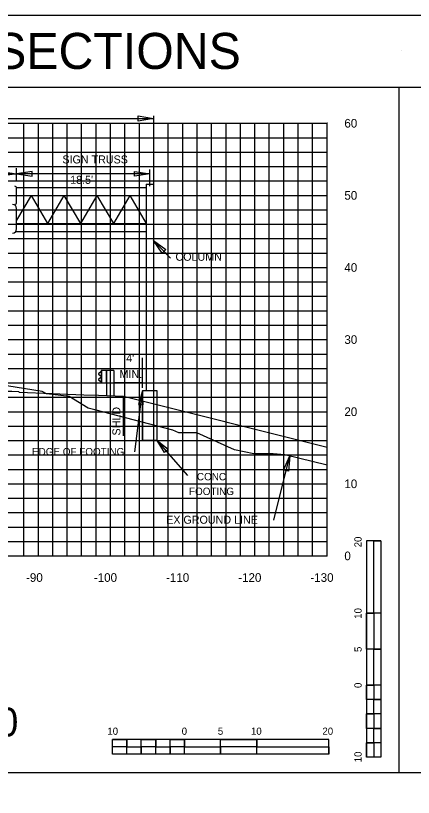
# Model space of a CAD drawing. Extents: x 1797809 to 2198143, y 249608 to 1237864.
# Drawn here: x 2195671.6 to 2195726.7, y 1237224.6 to 1237333 of the extents above; entities that cross this region are included whole.
import ezdxf

# ---------------------------------------------------------------- set-up
doc = ezdxf.new("R2010")
doc.units = 0
for name, color, linetype in [('10', 7, 'Continuous'), ('29', 7, 'Continuous'), ('3', 7, 'Continuous'), ('31', 7, 'Continuous'), ('60', 7, 'Continuous'), ('Default', 7, 'Continuous'), ('DESIGN - SHEET - Light Grid', 7, 'Continuous'), ('DESIGN - TRAFFIC CONTROL PERMANENT - Signs', 7, 'Continuous'), ('EPTEXT', 7, 'Continuous'), ('GSCOLORFILL', 7, 'Continuous'), ('GSDIMS', 7, 'Continuous'), ('GSSHT', 7, 'Continuous'), ('Level 1', 7, 'Continuous'), ('Level 33', 7, 'Continuous'), ('Level 45', 7, 'Continuous'), ('Level 55', 7, 'Continuous'), ('Level 61', 7, 'Continuous'), ('V7Level1', 7, 'Continuous')]:
    doc.layers.add(name, color=color, linetype=linetype)

# ---------------------------------------------------------------- blocks, each defined once
blk = doc.blocks.new('SC47208')
at = {"layer": '29'}
blk.add_line((0, 0), (0, 0), dxfattribs=at)

msp = doc.modelspace()

# ---------------------------------------------------------------- linework, layer by layer
at = {"layer": '29'}
for p, q in [((2195683.41, 1237283.68), (2195683.04, 1237283.38)), ((2195683.41, 1237283.83), (2195683.41, 1237282.08)), ((2195685.16, 1237283.83), (2195683.41, 1237283.83)), ((2195683.46, 1237283.83), (2195683.46, 1237282.08)), ((2195684.11, 1237283.83), (2195684.11, 1237282.08)), ((2195684.16, 1237283.83), (2195684.16, 1237280.3)), ((2195685.16, 1237283.83), (2195685.16, 1237280.26)), ((2195683.41, 1237282.88), (2195683.04, 1237282.58)), ((2195683.05, 1237283.31), (2195683.41, 1237283.02)), ((2195683.05, 1237282.51), (2195683.41, 1237282.23)), ((2195684.16, 1237282.08), (2195683.41, 1237282.08)), ((2195720.18, 1237260.19), (2195720.18, 1237230.19)), ((2195722.18, 1237260.19), (2195720.18, 1237260.19)), ((2195722.18, 1237260.19), (2195722.18, 1237250.19)), ((2195722.18, 1237260.19), (2195722.18, 1237230.19)), ((2195721.18, 1237250.19), (2195720.18, 1237250.19)), ((2195722.18, 1237250.19), (2195720.18, 1237250.19)), ((2195721.18, 1237250.19), (2195721.18, 1237245.19)), ((2195722.18, 1237245.19), (2195720.18, 1237245.19)), ((2195722.18, 1237245.19), (2195721.18, 1237245.19)), ((2195722.18, 1237245.19), (2195722.18, 1237240.19)), ((2195721.18, 1237240.19), (2195720.18, 1237240.19)), ((2195722.18, 1237240.19), (2195720.18, 1237240.19)), ((2195721.18, 1237240.19), (2195721.18, 1237238.19)), ((2195722.18, 1237238.19), (2195721.18, 1237238.19)), ((2195722.18, 1237238.19), (2195722.18, 1237236.19)), ((2195721.18, 1237236.19), (2195720.18, 1237236.19)), ((2195721.18, 1237236.19), (2195721.18, 1237234.19)), ((2195722.18, 1237234.19), (2195721.18, 1237234.19)), ((2195722.18, 1237234.19), (2195722.18, 1237232.19)), ((2195714.97, 1237232.63), (2195684.97, 1237232.63)), ((2195684.97, 1237230.63), (2195684.97, 1237232.63)), ((2195686.97, 1237231.63), (2195686.97, 1237232.63)), ((2195690.97, 1237231.63), (2195690.97, 1237232.63)), ((2195694.97, 1237231.63), (2195694.97, 1237232.63)), ((2195694.97, 1237230.63), (2195694.97, 1237232.63)), ((2195699.97, 1237230.63), (2195699.97, 1237232.63)), ((2195704.97, 1237231.63), (2195704.97, 1237232.63)), ((2195704.97, 1237230.63), (2195704.97, 1237232.63)), ((2195714.97, 1237230.63), (2195714.97, 1237232.63)), ((2195686.97, 1237231.63), (2195684.97, 1237231.63)), ((2195688.97, 1237230.63), (2195688.97, 1237231.63)), ((2195690.97, 1237231.63), (2195688.97, 1237231.63)), ((2195692.97, 1237230.63), (2195692.97, 1237231.63)), ((2195694.97, 1237231.63), (2195692.97, 1237231.63)), ((2195699.97, 1237230.63), (2195699.97, 1237231.63)), ((2195704.97, 1237231.63), (2195699.97, 1237231.63)), ((2195721.18, 1237232.19), (2195720.18, 1237232.19)), ((2195721.18, 1237232.19), (2195721.18, 1237230.19)), ((2195714.97, 1237230.63), (2195684.97, 1237230.63)), ((2195688.97, 1237230.63), (2195686.97, 1237230.63)), ((2195692.97, 1237230.63), (2195690.97, 1237230.63)), ((2195699.97, 1237230.63), (2195694.97, 1237230.63)), ((2195714.97, 1237230.63), (2195704.97, 1237230.63)), ((2195722.18, 1237230.19), (2195720.18, 1237230.19))]:
    msp.add_line(p, q, dxfattribs=at)
for points in [[(2195721.18, 1237250.19), (2195721.18, 1237260.19), (2195722.18, 1237260.19), (2195722.18, 1237250.19)], [(2195720.18, 1237245.19), (2195720.18, 1237250.19), (2195721.18, 1237250.19), (2195721.18, 1237245.19)], [(2195721.18, 1237240.19), (2195721.18, 1237245.19), (2195722.18, 1237245.19), (2195722.18, 1237240.19)], [(2195720.18, 1237238.19), (2195720.18, 1237240.19), (2195721.18, 1237240.19), (2195721.18, 1237238.19)], [(2195721.18, 1237236.19), (2195721.18, 1237238.19), (2195722.18, 1237238.19), (2195722.18, 1237236.19)], [(2195720.18, 1237234.19), (2195720.18, 1237236.19), (2195721.18, 1237236.19), (2195721.18, 1237234.19)], [(2195721.18, 1237232.19), (2195721.18, 1237234.19), (2195722.18, 1237234.19), (2195722.18, 1237232.19)], [(2195684.97, 1237232.63), (2195686.97, 1237232.63), (2195686.97, 1237231.63), (2195684.97, 1237231.63)], [(2195688.97, 1237232.63), (2195690.97, 1237232.63), (2195690.97, 1237231.63), (2195688.97, 1237231.63)], [(2195692.97, 1237232.63), (2195694.97, 1237232.63), (2195694.97, 1237231.63), (2195692.97, 1237231.63)], [(2195699.97, 1237232.63), (2195704.97, 1237232.63), (2195704.97, 1237231.63), (2195699.97, 1237231.63)], [(2195686.97, 1237231.63), (2195688.97, 1237231.63), (2195688.97, 1237230.63), (2195686.97, 1237230.63)], [(2195690.97, 1237231.63), (2195692.97, 1237231.63), (2195692.97, 1237230.63), (2195690.97, 1237230.63)], [(2195694.97, 1237231.63), (2195699.97, 1237231.63), (2195699.97, 1237230.63), (2195694.97, 1237230.63)], [(2195704.97, 1237231.63), (2195714.97, 1237231.63), (2195714.97, 1237230.63), (2195704.97, 1237230.63)], [(2195720.18, 1237230.19), (2195720.18, 1237232.19), (2195721.18, 1237232.19), (2195721.18, 1237230.19)]]:
    msp.add_lwpolyline(points, close=True, dxfattribs=at)
for centre in [(2195683.08, 1237283.34), (2195683.08, 1237282.55)]:
    msp.add_arc(centre, 0.05, 135, 226.6208, dxfattribs=at)
at = {"layer": '3'}
for p, q in [((2195724.71, 1237228.05), (2195724.71, 1237323.05)), ((2195690.66, 1237319.12), (2195690.66, 1237309.65)), ((2195584.25, 1237318.77), (2195690.66, 1237318.77)), ((2195689.66, 1237309.65), (2195689.66, 1237280.98)), ((2195690.66, 1237309.65), (2195690.66, 1237280.98)), ((2195693.03, 1237299.41), (2195690.66, 1237301.85)), ((2195689.16, 1237281.42), (2195689.16, 1237285.58)), ((2195688.06, 1237272.56), (2195689.16, 1237280.98)), ((2195691.18, 1237280.98), (2195689.16, 1237280.98)), ((2195689.16, 1237274.13), (2195689.16, 1237280.98)), ((2195691.18, 1237274.13), (2195691.18, 1237280.98)), ((2195691.18, 1237274.13), (2195689.16, 1237274.13)), ((2195695.41, 1237269.27), (2195691.18, 1237274.13)), ((2195707.34, 1237263.06), (2195709.55, 1237271.98)), ((2195574.71, 1237228.05), (2195874.71, 1237228.05))]:
    msp.add_line(p, q, dxfattribs=at)
at = {"layer": '60'}
for p, q in [((2195714.71, 1237258.11), (2195714.71, 1237318.11)), ((2195714.77, 1237318.11), (2195714.71, 1237318.11)), ((2195714.77, 1237308.11), (2195714.71, 1237308.11)), ((2195714.77, 1237298.11), (2195714.71, 1237298.11)), ((2195714.77, 1237288.11), (2195714.71, 1237288.11)), ((2195714.77, 1237278.11), (2195714.71, 1237278.11)), ((2195714.77, 1237268.11), (2195714.71, 1237268.11)), ((2195584.71, 1237258.11), (2195714.71, 1237258.11)), ((2195674.71, 1237258.05), (2195674.71, 1237258.11)), ((2195684.71, 1237258.05), (2195684.71, 1237258.11)), ((2195694.71, 1237258.05), (2195694.71, 1237258.11)), ((2195704.71, 1237258.05), (2195704.71, 1237258.11)), ((2195714.71, 1237258.05), (2195714.71, 1237258.11)), ((2195714.77, 1237258.11), (2195714.71, 1237258.11))]:
    msp.add_line(p, q, dxfattribs=at)
at = {"layer": 'Default'}
msp.add_line((2195690.16, 1237309.4), (2195690.16, 1237311.7), dxfattribs=at)
at = {"layer": 'DESIGN - SHEET - Light Grid'}
msp.add_lwpolyline([(2195714.71, 1237270.71), (2195708.86, 1237272.14), (2195707.23, 1237272.26), (2195705.75, 1237272.26), (2195704.57, 1237272.26), (2195701.91, 1237272.82), (2195696.67, 1237275.16), (2195694.4, 1237275.2), (2195694.19, 1237275.2), (2195693.32, 1237275.54), (2195682.53, 1237278.38), (2195681.6, 1237278.58), (2195679, 1237280.22), (2195676.67, 1237280.48), (2195675.83, 1237280.58), (2195675.25, 1237280.9), (2195670.34, 1237281.71)], dxfattribs=at)
at = {"layer": 'DESIGN - TRAFFIC CONTROL PERMANENT - Signs'}
msp.add_lwpolyline([(2195714.71, 1237273.15), (2195686.52, 1237280.2), (2195683.02, 1237280.34), (2195681.02, 1237280.42), (2195676.56, 1237280.6), (2195672.09, 1237280.78), (2195672.09, 1237280.78), (2195672.02, 1237280.85), (2195672.01, 1237280.85), (2195671.02, 1237280.89), (2195670.28, 1237280.92), (2195643.96, 1237282.05), (2195639.44, 1237282.25), (2195631.96, 1237282.57), (2195619.96, 1237283.08), (2195613.13, 1237283.38), (2195608.35, 1237283.58), (2195607.96, 1237283.6), (2195596.03, 1237284.11), (2195595.96, 1237284.11), (2195595.9, 1237284.11), (2195594.67, 1237284.08), (2195586.38, 1237283.85)], dxfattribs=at)
at = {"layer": 'GSCOLORFILL'}
for p, q in [((2195671.7, 1237307.14), (2195671.7, 1237309.1)), ((2195671.7, 1237303.45), (2195671.7, 1237306.28))]:
    msp.add_line(p, q, dxfattribs=at)
msp.add_lwpolyline([(2195562.21, 1237123.04), (2195884.71, 1237123.04), (2195884.71, 1237333.04), (2195562.21, 1237333.04)], close=True, dxfattribs=at)
for centre, radius, start, end in [((2195671.43, 1237309.1), 0.271, 0, 90), ((2195671.11, 1237306.28), 0.583, 0, 90), ((2195671.43, 1237307.14), 0.271, 270, 0), ((2195671.11, 1237303.45), 0.583, 270, 0)]:
    msp.add_arc(centre, radius, start, end, dxfattribs=at)
at = {"layer": 'GSDIMS'}
for p, q in [((2195671.7, 1237310.11), (2195671.7, 1237311.86)), ((2195655.21, 1237311.1), (2195671.7, 1237311.1)), ((2195690.16, 1237311.1), (2195671.7, 1237311.1)), ((2195689.66, 1237309.65), (2195690.66, 1237309.65)), ((2195671.7, 1237309.2), (2195689.66, 1237309.2)), ((2195673.71, 1237308.09), (2195671.7, 1237304.68)), ((2195671.7, 1237308.09), (2195689.66, 1237308.09)), ((2195673.71, 1237308.09), (2195675.99, 1237304.22)), ((2195678.26, 1237308.09), (2195675.99, 1237304.22)), ((2195678.26, 1237308.09), (2195680.54, 1237304.22)), ((2195682.82, 1237308.09), (2195680.54, 1237304.22)), ((2195682.82, 1237308.09), (2195685.1, 1237304.22)), ((2195687.38, 1237308.09), (2195685.1, 1237304.22)), ((2195687.38, 1237308.09), (2195689.66, 1237304.22)), ((2195671.7, 1237304.22), (2195689.66, 1237304.22)), ((2195671.59, 1237303.11), (2195689.66, 1237303.11)), ((2195686.53, 1237274.78), (2195686.53, 1237280.19))]:
    msp.add_line(p, q, dxfattribs=at)
for points in [[(2195690.66, 1237318.77), (2195688.53, 1237318.42), (2195688.53, 1237319.12)], [(2195671.7, 1237311.1), (2195669.57, 1237310.75), (2195669.57, 1237311.44)], [(2195671.7, 1237311.1), (2195673.83, 1237310.75), (2195673.83, 1237311.44)], [(2195690.16, 1237311.1), (2195688.03, 1237310.75), (2195688.03, 1237311.44)], [(2195690.66, 1237301.85), (2195692.38, 1237300.58), (2195691.86, 1237300.1)], [(2195689.16, 1237280.98), (2195688.59, 1237279.12), (2195689.23, 1237279.04)], [(2195691.18, 1237274.13), (2195692.68, 1237272.89), (2195692.2, 1237272.47)], [(2195709.55, 1237271.98), (2195709.38, 1237269.84), (2195708.7, 1237270.02)]]:
    msp.add_lwpolyline(points, close=True, dxfattribs=at)
at = {"layer": 'GSSHT'}
for p, q in [((2195584.71, 1237318.11), (2195714.71, 1237318.11)), ((2195672.71, 1237258.11), (2195672.71, 1237318.11)), ((2195674.71, 1237258.11), (2195674.71, 1237318.11)), ((2195676.71, 1237258.11), (2195676.71, 1237318.11)), ((2195678.71, 1237258.11), (2195678.71, 1237318.11)), ((2195680.71, 1237258.11), (2195680.71, 1237318.11)), ((2195682.71, 1237258.11), (2195682.71, 1237318.11)), ((2195684.71, 1237258.11), (2195684.71, 1237318.11)), ((2195686.71, 1237258.11), (2195686.71, 1237318.11)), ((2195688.71, 1237258.11), (2195688.71, 1237318.11)), ((2195690.71, 1237258.11), (2195690.71, 1237318.11)), ((2195692.71, 1237258.11), (2195692.71, 1237318.11)), ((2195694.71, 1237258.11), (2195694.71, 1237318.11)), ((2195696.71, 1237258.11), (2195696.71, 1237318.11)), ((2195698.71, 1237258.11), (2195698.71, 1237318.11)), ((2195700.71, 1237258.11), (2195700.71, 1237318.11)), ((2195702.71, 1237258.11), (2195702.71, 1237318.11)), ((2195704.71, 1237258.11), (2195704.71, 1237318.11)), ((2195706.71, 1237258.11), (2195706.71, 1237318.11)), ((2195708.71, 1237258.11), (2195708.71, 1237318.11)), ((2195710.71, 1237258.11), (2195710.71, 1237318.11)), ((2195712.71, 1237258.11), (2195712.71, 1237318.11)), ((2195714.71, 1237258.11), (2195714.71, 1237318.11)), ((2195584.71, 1237316.11), (2195714.71, 1237316.11)), ((2195584.71, 1237314.11), (2195714.71, 1237314.11)), ((2195584.71, 1237312.11), (2195714.71, 1237312.11)), ((2195584.71, 1237310.11), (2195714.71, 1237310.11)), ((2195584.71, 1237308.11), (2195714.71, 1237308.11)), ((2195584.71, 1237306.11), (2195714.71, 1237306.11)), ((2195584.71, 1237304.11), (2195714.71, 1237304.11)), ((2195584.71, 1237302.11), (2195714.71, 1237302.11)), ((2195584.71, 1237300.11), (2195714.71, 1237300.11)), ((2195584.71, 1237298.11), (2195714.71, 1237298.11)), ((2195584.71, 1237296.11), (2195714.71, 1237296.11)), ((2195584.71, 1237294.11), (2195714.71, 1237294.11)), ((2195584.71, 1237292.11), (2195714.71, 1237292.11)), ((2195584.71, 1237290.11), (2195714.71, 1237290.11)), ((2195584.71, 1237288.11), (2195714.71, 1237288.11)), ((2195584.71, 1237286.11), (2195714.71, 1237286.11)), ((2195584.71, 1237284.11), (2195714.71, 1237284.11)), ((2195584.71, 1237282.11), (2195714.71, 1237282.11)), ((2195584.71, 1237280.11), (2195714.71, 1237280.11)), ((2195584.71, 1237278.11), (2195714.71, 1237278.11)), ((2195584.71, 1237276.11), (2195714.71, 1237276.11)), ((2195584.71, 1237274.11), (2195714.71, 1237274.11)), ((2195584.71, 1237272.11), (2195714.71, 1237272.11)), ((2195584.71, 1237270.11), (2195714.71, 1237270.11)), ((2195584.71, 1237268.11), (2195714.71, 1237268.11)), ((2195584.71, 1237266.11), (2195714.71, 1237266.11)), ((2195584.71, 1237264.11), (2195714.71, 1237264.11)), ((2195584.71, 1237262.11), (2195714.71, 1237262.11)), ((2195584.71, 1237260.11), (2195714.71, 1237260.11)), ((2195584.71, 1237258.11), (2195714.71, 1237258.11))]:
    msp.add_line(p, q, dxfattribs=at)
at = {"layer": 'Level 45'}
msp.add_lwpolyline([(2195574.71, 1237133.05), (2195874.71, 1237133.05), (2195874.71, 1237323.05), (2195574.71, 1237323.05)], close=True, dxfattribs=at)
at = {"layer": 'Level 61'}
msp.add_line((2195685.16, 1237282.17), (2195689.16, 1237282.17), dxfattribs=at)
at = {"layer": 'V7Level1'}
msp.add_lwpolyline([(2195689.16, 1237274.13), (2195691.18, 1237274.13), (2195691.18, 1237280.98), (2195689.16, 1237280.98)], close=True, dxfattribs=at)

# ---------------------------------------------------------------- block references
at = {"layer": 'EPTEXT', "xscale": 0.20000000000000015, "yscale": 0.20000000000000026, "rotation": -116.41666666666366}
msp.add_blockref('SC47208', (2195725.03, 1237328.23), dxfattribs=at)
msp.add_blockref('SC47208', (2195725.03, 1237328.23), dxfattribs=at)

# ---------------------------------------------------------------- texts
at = {"layer": '10'}
for s, p in [('-90', (2195673, 1237254.51)), ('-100', (2195682.4, 1237254.51)), ('-110', (2195692.4, 1237254.51)), ('-120', (2195702.4, 1237254.51)), ('-130', (2195712.4, 1237254.51))]:
    msp.add_text(s, height=1.2, dxfattribs=at).set_placement(p)
at = {"layer": '29'}
for s, height, rotation, p in [('20', 0.999, 90.0572, (2195719.5, 1237259.3)), ('10', 0.999, 90.0572, (2195719.5, 1237249.39)), ('5', 1, 90.0572, (2195719.5, 1237244.78)), ('0', 1, 90.0572, (2195719.5, 1237239.79)), ('10', 0.999, 0.0572, (2195684.27, 1237233.3)), ('0', 1, 0.0572, (2195694.57, 1237233.3)), ('5', 0.999, 0.0572, (2195699.58, 1237233.3)), ('10', 0.999, 0.0572, (2195704.17, 1237233.3)), ('20', 0.999, 0.0572, (2195714.07, 1237233.3)), ('10', 0.999, 90.0572, (2195719.5, 1237229.49))]:
    msp.add_text(s, height=height, rotation=rotation, dxfattribs=at).set_placement(p)
at = {"layer": '31'}
for s, p in [('60', (2195717.11, 1237317.51)), ('50', (2195717.11, 1237307.51)), ('40', (2195717.11, 1237297.51)), ('30', (2195717.11, 1237287.51)), ('20', (2195717.11, 1237277.51)), ('10', (2195717.11, 1237267.51)), ('0', (2195717.11, 1237257.51))]:
    msp.add_text(s, height=1.2, dxfattribs=at).set_placement(p)
at = {"layer": 'Level 1'}
msp.add_text('              SIGN CROSS SECTIONS               ', height=4.9995, rotation=360, dxfattribs=at).set_placement((2195598.75, 1237325.64))
at = {"layer": 'Level 33'}
msp.add_text('I-10', height=3.998, rotation=360, dxfattribs=at).set_placement((2195662.73, 1237233.07))
at = {"layer": 'Level 55'}
for s, height, p in [('SIGN TRUSS', 1.11, (2195678.04, 1237312.54)), ("18.5'", 1.11, (2195679.12, 1237309.71)), ('COLUMN', 1.11, (2195693.71, 1237299.04)), ("4'", 1.11, (2195686.88, 1237284.99)), ('MIN.', 1.11, (2195685.96, 1237282.77)), ('EDGE OF FOOTING', 1.0246, (2195673.83, 1237272.05)), ('CONC', 1.025, (2195696.68, 1237268.59)), ('FOOTING', 1.025, (2195695.58, 1237266.55)), ('EX GROUND LINE', 1.1105, (2195692.42, 1237262.57))]:
    msp.add_text(s, height=height, dxfattribs=at).set_placement(p)
msp.add_text('SHLD', height=1.11, rotation=90, dxfattribs=at).set_placement((2195686.08, 1237274.81))

doc.saveas('drawing.dxf')
